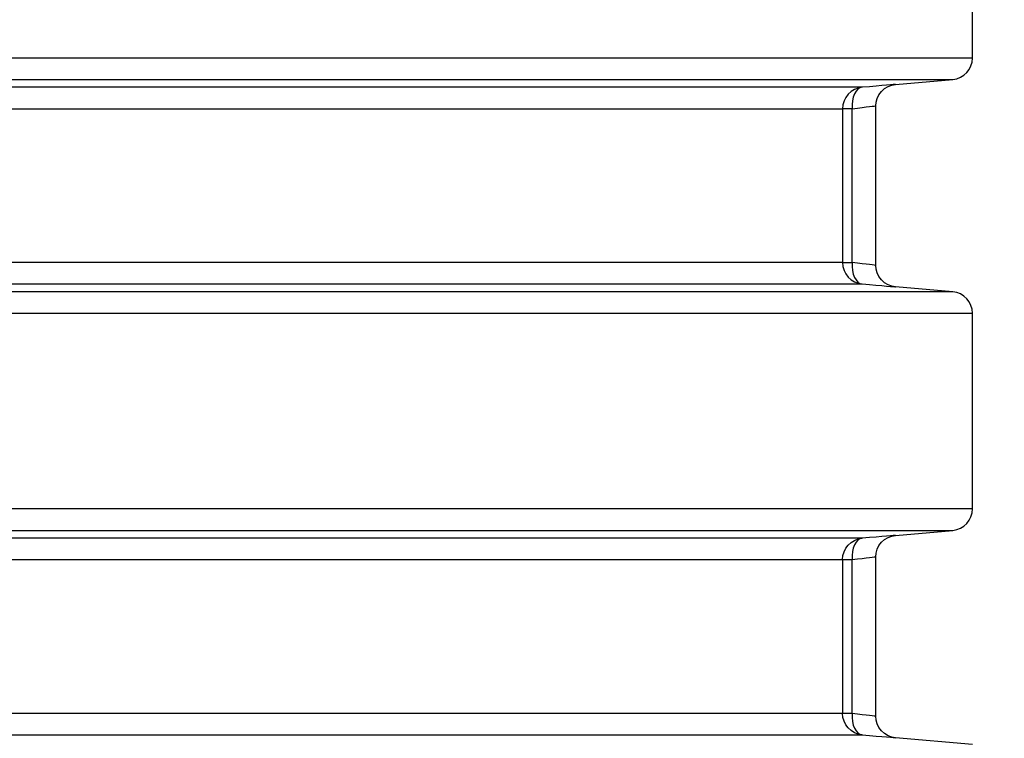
# Model space of a CAD drawing. Header units: millimetres. Extents: x 196 to 2027204, y -221452 to 153872.
# Tile 278 of 381: x 1217384 to 1217843, y -201607 to -201272. Entities that reach past the tile are written whole.
import ezdxf

# ---------------------------------------------------------------- set-up
doc = ezdxf.new("R2010")
doc.units = ezdxf.units.MM
doc.layers.get('Defpoints').update_dxf_attribs({"lineweight": 18})
doc.layers.add('00_Основной', color=163, linetype='Continuous', lineweight=40)
doc.layers.add('ТМ-размеры', color=25, linetype='Continuous', lineweight=20)
doc.styles.add('SFINKS', font='SFINKS.shx', dxfattribs={"width": 0.7, "oblique": 15})
doc.dimstyles.new('кира-50', dxfattribs={"dimtxt": 150, "dimasz": 40, "dimexe": 15, "dimexo": 0, "dimgap": 20, "dimtad": 1, "dimdec": 0, "dimrnd": 5, "dimdsep": 46, "dimtxsty": 'SFINKS', "dimblk1": 'OBLIQUE', "dimblk2": 'OBLIQUE', "dimsah": 1, "dimcen": 2.5, "dimclrd": 252, "dimclre": 252, "dimclrt": 252, "dimadec": 0, "dimazin": 0, "dimtfac": 1, "dimtdec": 0, "dimtofl": 0, "dimtmove": 0, "dimatfit": 3, "dimldrblk": 'OBLIQUE', "dimfxl": 15, "dimtfill": 1, "dimtolj": 1, "dimtzin": 0, "dimlwd": 20, "dimlwe": 20, "dimarcsym": 0})

# ---------------------------------------------------------------- blocks, each defined once
blk = doc.blocks.new('_Oblique')
at = {"color": 0, "linetype": 'ByBlock', "lineweight": -2}
blk.add_line((-0.5, -0.5), (0.5, 0.5), dxfattribs=at)
blk = doc.blocks.new('*D85')
at = {"layer": 'Defpoints', "color": 0, "linetype": 'ByBlock', "lineweight": 50, "transparency": 16777216}
for p in [(1216957.71, -194978.27), (1216957.71, -203390.23), (1218392.05, -203390.23)]:
    blk.add_point(p, dxfattribs=at)
at = {"layer": 'ТМ-размеры', "color": 252, "linetype": 'ByBlock', "lineweight": 20, "transparency": 16777216}
for p, q in [((1216957.71, -194978.27), (1218407.05, -194978.27)), ((1218392.05, -194978.27), (1218392.05, -203390.23)), ((1216957.71, -203390.23), (1218407.05, -203390.23))]:
    blk.add_line(p, q, dxfattribs=at)
at = {"layer": 'ТМ-размеры', "color": 252, "linetype": 'ByBlock', "lineweight": 20, "transparency": 16777216, "xscale": 40, "yscale": 40, "zscale": 40}
for p, rotation in [((1218392.05, -194978.27), 90), ((1218392.05, -203390.23), 270)]:
    blk.add_blockref('_Oblique', p, dxfattribs=dict(at, rotation=rotation))
at = {"layer": 'ТМ-размеры', "color": 252, "linetype": 'ByBlock', "transparency": 16777216, "insert": (1218297.05, -199184.25), "char_height": 150, "attachment_point": 5, "rotation": 90, "style": 'SFINKS', "bg_fill": 3, "box_fill_scale": 1.1, "bg_fill_color": 256, "bg_fill_true_color": 13158600, "bg_fill_transparency": 0}
blk.add_mtext('\\A1;8410', dxfattribs=at)

msp = doc.modelspace()

# ---------------------------------------------------------------- linework, layer by layer
at = {"layer": '00_Основной', "color": 252, "lineweight": 25, "ltscale": 10}
for p, q in [((1217827.71, -201290.35, 0.2), (1217827.71, -201199.16, 0.2)), ((1217791.84, -201302.64, 0.2), (1217818.58, -201300.31, 0.2)), ((1217767.2, -201313.91, 0.2), (1217767.2, -201385.6, 0.2)), ((1217771.63, -201385.6, 0.2), (1217771.63, -201313.91, 0.2)), ((1217782.71, -201386.95, 0.2), (1217782.71, -201312.56, 0.2)), ((1217818.58, -201399.2, 0.2), (1217791.84, -201396.85, 0.2)), ((1217827.71, -201500.33, 0.2), (1217827.71, -201409.16, 0.2)), ((1217791.84, -201512.64, 0.2), (1217818.58, -201510.3, 0.2)), ((1217767.2, -201523.91, 0.2), (1217767.2, -201595.58, 0.2)), ((1217771.63, -201595.58, 0.2), (1217771.63, -201523.91, 0.2)), ((1217782.71, -201596.95, 0.2), (1217782.71, -201522.56, 0.2)), ((1217827.71, -201610, 0.2), (1217791.84, -201606.86, 0.2))]:
    msp.add_line(p, q, dxfattribs=at)
at = {"layer": '00_Основной', "color": 252, "lineweight": 25, "ltscale": 10, "elevation": 0.2}
for points in [[(1217827.71, -201290.35), (1217827.41, -201290.35), (1217826.52, -201290.35), (1217825.03, -201290.35), (1217822.94, -201290.35), (1217820.27, -201290.35), (1217817, -201290.35), (1217813.15, -201290.35), (1217808.7, -201290.35), (1217803.68, -201290.35), (1217798.06, -201290.35), (1217791.88, -201290.35), (1217785.14, -201290.35), (1217777.81, -201290.35), (1217769.93, -201290.35), (1217761.48, -201290.35), (1217752.5, -201290.35), (1217742.96, -201290.35), (1217732.88, -201290.35), (1217722.29, -201290.35), (1217711.15, -201290.35), (1217699.51, -201290.35), (1217687.36, -201290.35), (1217674.7, -201290.35), (1217661.55, -201290.35), (1217647.93, -201290.35), (1217633.82, -201290.35), (1217619.26, -201290.35), (1217604.24, -201290.35), (1217588.78, -201290.35), (1217572.89, -201290.35), (1217556.58, -201290.35), (1217539.86, -201290.35), (1217522.73, -201290.35), (1217505.21, -201290.35), (1217487.33, -201290.35), (1217469.09, -201290.35), (1217450.48, -201290.35), (1217431.54, -201290.35), (1217412.28, -201290.35), (1217392.71, -201290.35), (1217372.84, -201290.35)], [(1217818.58, -201300.31), (1217820.4, -201299.97), (1217822.13, -201299.31), (1217823.72, -201298.33), (1217825.09, -201297.09), (1217826.2, -201295.62), (1217827.03, -201293.96), (1217827.54, -201292.18), (1217827.71, -201290.35)], [(1217368.48, -201300.31), (1217388.15, -201300.31), (1217407.51, -201300.31), (1217426.57, -201300.31), (1217445.31, -201300.31), (1217463.71, -201300.31), (1217481.77, -201300.31), (1217499.47, -201300.31), (1217516.8, -201300.31), (1217533.75, -201300.31), (1217550.3, -201300.31), (1217566.44, -201300.31), (1217582.16, -201300.31), (1217597.46, -201300.31), (1217612.32, -201300.31), (1217626.74, -201300.31), (1217640.68, -201300.31), (1217654.17, -201300.31), (1217667.18, -201300.31), (1217679.7, -201300.31), (1217691.72, -201300.31), (1217703.25, -201300.31), (1217714.26, -201300.31), (1217724.75, -201300.31), (1217734.72, -201300.31), (1217744.16, -201300.31), (1217753.05, -201300.31), (1217761.4, -201300.31), (1217769.21, -201300.31), (1217776.44, -201300.31), (1217783.13, -201300.31), (1217789.24, -201300.31), (1217794.8, -201300.31), (1217799.77, -201300.31), (1217804.17, -201300.31), (1217807.98, -201300.31), (1217811.21, -201300.31), (1217813.87, -201300.31), (1217815.93, -201300.31), (1217817.41, -201300.31), (1217818.28, -201300.31), (1217818.58, -201300.31)], [(1217776.32, -201303.95), (1217775.31, -201303.95), (1217773.76, -201303.95), (1217771.69, -201303.95), (1217769.08, -201303.95), (1217765.93, -201303.95), (1217762.25, -201303.95), (1217758.06, -201303.95), (1217753.33, -201303.95), (1217748.08, -201303.95), (1217742.32, -201303.95), (1217736.04, -201303.95), (1217729.26, -201303.95), (1217721.96, -201303.95), (1217714.17, -201303.95), (1217705.89, -201303.95), (1217697.11, -201303.95), (1217687.84, -201303.95), (1217678.1, -201303.95), (1217667.88, -201303.95), (1217657.22, -201303.95), (1217646.09, -201303.95), (1217634.5, -201303.95), (1217622.46, -201303.95), (1217610, -201303.95), (1217597.12, -201303.95), (1217583.8, -201303.95), (1217570.08, -201303.95), (1217555.97, -201303.95), (1217541.45, -201303.95), (1217526.56, -201303.95), (1217511.3, -201303.95), (1217495.66, -201303.95), (1217479.68, -201303.95), (1217463.36, -201303.95), (1217446.71, -201303.95), (1217429.73, -201303.95), (1217412.45, -201303.95), (1217394.87, -201303.95), (1217377, -201303.95)], [(1217776.32, -201303.95), (1217774.5, -201304.29), (1217772.77, -201304.95), (1217771.19, -201305.91), (1217769.82, -201307.17), (1217768.71, -201308.64), (1217767.88, -201310.28), (1217767.37, -201312.08), (1217767.2, -201313.91)], [(1217776.32, -201303.95), (1217775.3, -201304.23), (1217774.34, -201304.85), (1217773.48, -201305.8), (1217772.76, -201307.04), (1217772.2, -201308.53), (1217771.8, -201310.22), (1217771.62, -201312.04), (1217771.63, -201313.91)], [(1217791.84, -201302.64), (1217791.84, -201302.64), (1217791.57, -201302.66), (1217790.78, -201302.73), (1217789.48, -201302.84), (1217787.7, -201302.99), (1217785.47, -201303.17), (1217782.81, -201303.4), (1217779.73, -201303.67), (1217776.32, -201303.95)], [(1217782.71, -201312.6), (1217782.86, -201310.86), (1217783.34, -201309.1), (1217784.18, -201307.39), (1217785.33, -201305.86), (1217786.77, -201304.56), (1217788.41, -201303.58), (1217790.13, -201302.95), (1217791.84, -201302.64)], [(1217372.33, -201313.91), (1217390, -201313.91), (1217407.38, -201313.91), (1217424.47, -201313.91), (1217441.26, -201313.91), (1217457.73, -201313.91), (1217473.87, -201313.91), (1217489.66, -201313.91), (1217505.13, -201313.91), (1217520.23, -201313.91), (1217534.95, -201313.91), (1217549.3, -201313.91), (1217563.26, -201313.91), (1217576.83, -201313.91), (1217589.99, -201313.91), (1217602.74, -201313.91), (1217615.05, -201313.91), (1217626.95, -201313.91), (1217638.41, -201313.91), (1217649.41, -201313.91), (1217659.99, -201313.91), (1217670.07, -201313.91), (1217679.71, -201313.91), (1217688.87, -201313.91), (1217697.55, -201313.91), (1217705.73, -201313.91), (1217713.45, -201313.91), (1217720.66, -201313.91), (1217727.37, -201313.91), (1217733.57, -201313.91), (1217739.27, -201313.91), (1217744.45, -201313.91), (1217749.14, -201313.91), (1217753.29, -201313.91), (1217756.91, -201313.91), (1217760.03, -201313.91), (1217762.61, -201313.91), (1217764.67, -201313.91), (1217766.2, -201313.91), (1217767.2, -201313.91)], [(1217771.63, -201313.91), (1217770.69, -201313.91), (1217769.84, -201313.91), (1217769.09, -201313.91), (1217768.46, -201313.91), (1217767.95, -201313.91), (1217767.57, -201313.91), (1217767.31, -201313.91), (1217767.2, -201313.91)], [(1217771.63, -201313.91), (1217774.17, -201313.61), (1217776.37, -201313.35), (1217778.23, -201313.13), (1217779.76, -201312.95), (1217781.04, -201312.8), (1217781.97, -201312.68), (1217782.52, -201312.63), (1217782.71, -201312.6), (1217782.71, -201312.6)], [(1217767.2, -201385.6), (1217766.2, -201385.6), (1217764.67, -201385.6), (1217762.61, -201385.6), (1217760.03, -201385.6), (1217756.91, -201385.6), (1217753.29, -201385.6), (1217749.14, -201385.6), (1217744.45, -201385.6), (1217739.27, -201385.6), (1217733.57, -201385.6), (1217727.37, -201385.6), (1217720.66, -201385.6), (1217713.45, -201385.6), (1217705.73, -201385.6), (1217697.55, -201385.6), (1217688.87, -201385.6), (1217679.71, -201385.6), (1217670.07, -201385.6), (1217659.99, -201385.6), (1217649.41, -201385.6), (1217638.41, -201385.6), (1217626.95, -201385.6), (1217615.05, -201385.6), (1217602.74, -201385.6), (1217589.99, -201385.6), (1217576.83, -201385.6), (1217563.26, -201385.6), (1217549.3, -201385.6), (1217534.95, -201385.6), (1217520.23, -201385.6), (1217505.13, -201385.6), (1217489.66, -201385.6), (1217473.87, -201385.6), (1217457.73, -201385.6), (1217441.26, -201385.6), (1217424.47, -201385.6), (1217407.38, -201385.6), (1217390, -201385.6), (1217372.33, -201385.6)], [(1217767.2, -201385.6), (1217767.37, -201387.43), (1217767.88, -201389.21), (1217768.71, -201390.87), (1217769.82, -201392.34), (1217771.19, -201393.58), (1217772.77, -201394.56), (1217774.5, -201395.22), (1217776.32, -201395.56)], [(1217767.2, -201385.6), (1217767.31, -201385.6), (1217767.57, -201385.6), (1217767.95, -201385.6), (1217768.46, -201385.6), (1217769.09, -201385.6), (1217769.84, -201385.6), (1217770.69, -201385.6), (1217771.63, -201385.6)], [(1217771.63, -201385.6), (1217771.62, -201387.47), (1217771.8, -201389.29), (1217772.2, -201390.97), (1217772.76, -201392.46), (1217773.48, -201393.7), (1217774.34, -201394.66), (1217775.3, -201395.28), (1217776.32, -201395.56)], [(1217782.71, -201386.91), (1217782.52, -201386.88), (1217781.97, -201386.81), (1217781.06, -201386.71), (1217779.76, -201386.56), (1217778.25, -201386.37), (1217776.39, -201386.16), (1217774.17, -201385.89), (1217771.63, -201385.6)], [(1217791.84, -201396.85), (1217790.13, -201396.56), (1217788.41, -201395.92), (1217786.77, -201394.95), (1217785.33, -201393.65), (1217784.18, -201392.12), (1217783.34, -201390.41), (1217782.86, -201388.63), (1217782.71, -201386.91)], [(1217377, -201395.56), (1217394.87, -201395.56), (1217412.45, -201395.56), (1217429.73, -201395.56), (1217446.71, -201395.56), (1217463.36, -201395.56), (1217479.68, -201395.56), (1217495.66, -201395.56), (1217511.3, -201395.56), (1217526.56, -201395.56), (1217541.45, -201395.56), (1217555.97, -201395.56), (1217570.08, -201395.56), (1217583.8, -201395.56), (1217597.12, -201395.56), (1217610, -201395.56), (1217622.46, -201395.56), (1217634.5, -201395.56), (1217646.09, -201395.56), (1217657.22, -201395.56), (1217667.88, -201395.56), (1217678.1, -201395.56), (1217687.84, -201395.56), (1217697.11, -201395.56), (1217705.89, -201395.56), (1217714.17, -201395.56), (1217721.96, -201395.56), (1217729.26, -201395.56), (1217736.04, -201395.56), (1217742.32, -201395.56), (1217748.08, -201395.56), (1217753.33, -201395.56), (1217758.06, -201395.56), (1217762.25, -201395.56), (1217765.93, -201395.56), (1217769.08, -201395.56), (1217771.69, -201395.56), (1217773.76, -201395.56), (1217775.31, -201395.56), (1217776.32, -201395.56)], [(1217776.32, -201395.56), (1217779.73, -201395.84), (1217782.79, -201396.1), (1217785.47, -201396.34), (1217787.72, -201396.52), (1217789.5, -201396.67), (1217790.78, -201396.77), (1217791.57, -201396.84), (1217791.84, -201396.85)], [(1217818.58, -201399.2), (1217818.42, -201399.2), (1217817.69, -201399.2), (1217816.36, -201399.2), (1217814.45, -201399.2), (1217811.93, -201399.2), (1217808.83, -201399.2), (1217805.14, -201399.2), (1217800.87, -201399.2), (1217796, -201399.2), (1217790.57, -201399.2), (1217784.54, -201399.2), (1217777.97, -201399.2), (1217770.8, -201399.2), (1217763.09, -201399.2), (1217754.81, -201399.2), (1217745.99, -201399.2), (1217736.62, -201399.2), (1217726.7, -201399.2), (1217716.26, -201399.2), (1217705.29, -201399.2), (1217693.81, -201399.2), (1217681.81, -201399.2), (1217669.33, -201399.2), (1217656.34, -201399.2), (1217642.87, -201399.2), (1217628.93, -201399.2), (1217614.52, -201399.2), (1217599.66, -201399.2), (1217584.36, -201399.2), (1217568.61, -201399.2), (1217552.46, -201399.2), (1217535.88, -201399.2), (1217518.92, -201399.2), (1217501.55, -201399.2), (1217483.82, -201399.2), (1217465.72, -201399.2), (1217447.26, -201399.2), (1217428.48, -201399.2), (1217409.36, -201399.2), (1217389.93, -201399.2), (1217370.2, -201399.2)], [(1217827.71, -201409.16), (1217827.54, -201407.33), (1217827.03, -201405.54), (1217826.2, -201403.88), (1217825.09, -201402.4), (1217823.72, -201401.16), (1217822.13, -201400.2), (1217820.4, -201399.54), (1217818.58, -201399.2)], [(1217374.56, -201409.16), (1217394.5, -201409.16), (1217414.12, -201409.16), (1217433.45, -201409.16), (1217452.44, -201409.16), (1217471.08, -201409.16), (1217489.38, -201409.16), (1217507.3, -201409.16), (1217524.84, -201409.16), (1217542, -201409.16), (1217558.75, -201409.16), (1217575.08, -201409.16), (1217590.98, -201409.16), (1217606.44, -201409.16), (1217621.47, -201409.16), (1217636.02, -201409.16), (1217650.12, -201409.16), (1217663.74, -201409.16), (1217676.86, -201409.16), (1217689.48, -201409.16), (1217701.6, -201409.16), (1217713.21, -201409.16), (1217724.29, -201409.16), (1217734.84, -201409.16), (1217744.86, -201409.16), (1217754.33, -201409.16), (1217763.25, -201409.16), (1217771.62, -201409.16), (1217779.42, -201409.16), (1217786.64, -201409.16), (1217793.31, -201409.16), (1217799.39, -201409.16), (1217804.89, -201409.16), (1217809.8, -201409.16), (1217814.12, -201409.16), (1217817.86, -201409.16), (1217820.99, -201409.16), (1217823.53, -201409.16), (1217825.46, -201409.16), (1217826.81, -201409.16), (1217827.55, -201409.16), (1217827.71, -201409.16)], [(1217827.71, -201500.33), (1217827.55, -201500.33), (1217826.81, -201500.33), (1217825.46, -201500.33), (1217823.53, -201500.33), (1217820.99, -201500.33), (1217817.86, -201500.33), (1217814.12, -201500.33), (1217809.8, -201500.33), (1217804.89, -201500.33), (1217799.39, -201500.33), (1217793.31, -201500.33), (1217786.64, -201500.33), (1217779.42, -201500.33), (1217771.62, -201500.33), (1217763.25, -201500.33), (1217754.33, -201500.33), (1217744.86, -201500.33), (1217734.84, -201500.33), (1217724.29, -201500.33), (1217713.21, -201500.33), (1217701.6, -201500.33), (1217689.48, -201500.33), (1217676.86, -201500.33), (1217663.74, -201500.33), (1217650.12, -201500.33), (1217636.02, -201500.33), (1217621.47, -201500.33), (1217606.44, -201500.33), (1217590.98, -201500.33), (1217575.08, -201500.33), (1217558.75, -201500.33), (1217542, -201500.33), (1217524.84, -201500.33), (1217507.3, -201500.33), (1217489.38, -201500.33), (1217471.08, -201500.33), (1217452.44, -201500.33), (1217433.45, -201500.33), (1217414.12, -201500.33), (1217394.5, -201500.33), (1217374.56, -201500.33)], [(1217818.58, -201510.3), (1217820.4, -201509.97), (1217822.13, -201509.31), (1217823.72, -201508.34), (1217825.09, -201507.09), (1217826.2, -201505.62), (1217827.03, -201503.96), (1217827.54, -201502.18), (1217827.71, -201500.33)], [(1217370.2, -201510.3), (1217389.93, -201510.3), (1217409.36, -201510.3), (1217428.48, -201510.3), (1217447.26, -201510.3), (1217465.72, -201510.3), (1217483.82, -201510.3), (1217501.55, -201510.3), (1217518.92, -201510.3), (1217535.88, -201510.3), (1217552.46, -201510.3), (1217568.61, -201510.3), (1217584.36, -201510.3), (1217599.66, -201510.3), (1217614.52, -201510.3), (1217628.93, -201510.3), (1217642.87, -201510.3), (1217656.34, -201510.3), (1217669.33, -201510.3), (1217681.81, -201510.3), (1217693.81, -201510.3), (1217705.29, -201510.3), (1217716.26, -201510.3), (1217726.7, -201510.3), (1217736.62, -201510.3), (1217745.99, -201510.3), (1217754.81, -201510.3), (1217763.09, -201510.3), (1217770.8, -201510.3), (1217777.97, -201510.3), (1217784.54, -201510.3), (1217790.57, -201510.3), (1217796, -201510.3), (1217800.87, -201510.3), (1217805.14, -201510.3), (1217808.83, -201510.3), (1217811.93, -201510.3), (1217814.45, -201510.3), (1217816.36, -201510.3), (1217817.69, -201510.3), (1217818.42, -201510.3), (1217818.58, -201510.3)], [(1217791.84, -201512.64), (1217791.84, -201512.64), (1217791.57, -201512.67), (1217790.79, -201512.72), (1217789.5, -201512.84), (1217787.7, -201512.99), (1217785.47, -201513.18), (1217782.81, -201513.4), (1217779.73, -201513.67), (1217776.32, -201513.95)], [(1217782.71, -201522.6), (1217782.86, -201520.86), (1217783.34, -201519.1), (1217784.18, -201517.39), (1217785.33, -201515.84), (1217786.77, -201514.56), (1217788.41, -201513.58), (1217790.13, -201512.95), (1217791.84, -201512.64)], [(1217776.32, -201513.95), (1217775.31, -201513.95), (1217773.76, -201513.95), (1217771.69, -201513.95), (1217769.08, -201513.95), (1217765.93, -201513.95), (1217762.25, -201513.95), (1217758.06, -201513.95), (1217753.33, -201513.95), (1217748.08, -201513.95), (1217742.32, -201513.95), (1217736.04, -201513.95), (1217729.26, -201513.95), (1217721.96, -201513.95), (1217714.17, -201513.95), (1217705.89, -201513.95), (1217697.11, -201513.95), (1217687.84, -201513.95), (1217678.1, -201513.95), (1217667.88, -201513.95), (1217657.22, -201513.95), (1217646.09, -201513.95), (1217634.5, -201513.95), (1217622.46, -201513.95), (1217610, -201513.95), (1217597.12, -201513.95), (1217583.8, -201513.95), (1217570.08, -201513.95), (1217555.97, -201513.95), (1217541.45, -201513.95), (1217526.56, -201513.95), (1217511.3, -201513.95), (1217495.66, -201513.95), (1217479.68, -201513.95), (1217463.36, -201513.95), (1217446.71, -201513.95), (1217429.73, -201513.95), (1217412.45, -201513.95), (1217394.87, -201513.95), (1217377, -201513.95)], [(1217767.2, -201523.91), (1217767.37, -201522.08), (1217767.88, -201520.29), (1217768.71, -201518.64), (1217769.82, -201517.15), (1217771.19, -201515.91), (1217772.77, -201514.95), (1217774.5, -201514.29), (1217776.32, -201513.95)], [(1217776.32, -201513.95), (1217775.3, -201514.23), (1217774.34, -201514.85), (1217773.48, -201515.8), (1217772.76, -201517.04), (1217772.2, -201518.53), (1217771.8, -201520.22), (1217771.62, -201522.04), (1217771.63, -201523.91)], [(1217372.33, -201523.91), (1217390, -201523.91), (1217407.38, -201523.91), (1217424.47, -201523.91), (1217441.26, -201523.91), (1217457.73, -201523.91), (1217473.87, -201523.91), (1217489.66, -201523.91), (1217505.13, -201523.91), (1217520.23, -201523.91), (1217534.95, -201523.91), (1217549.3, -201523.91), (1217563.26, -201523.91), (1217576.83, -201523.91), (1217589.99, -201523.91), (1217602.74, -201523.91), (1217615.05, -201523.91), (1217626.95, -201523.91), (1217638.41, -201523.91), (1217649.41, -201523.91), (1217659.99, -201523.91), (1217670.07, -201523.91), (1217679.71, -201523.91), (1217688.87, -201523.91), (1217697.55, -201523.91), (1217705.73, -201523.91), (1217713.45, -201523.91), (1217720.66, -201523.91), (1217727.37, -201523.91), (1217733.57, -201523.91), (1217739.27, -201523.91), (1217744.45, -201523.91), (1217749.14, -201523.91), (1217753.29, -201523.91), (1217756.91, -201523.91), (1217760.03, -201523.91), (1217762.61, -201523.91), (1217764.67, -201523.91), (1217766.2, -201523.91), (1217767.2, -201523.91)], [(1217767.2, -201523.91), (1217767.31, -201523.91), (1217767.57, -201523.91), (1217767.95, -201523.91), (1217768.46, -201523.91), (1217769.09, -201523.91), (1217769.84, -201523.91), (1217770.69, -201523.91), (1217771.63, -201523.91)], [(1217771.63, -201523.91), (1217774.17, -201523.62), (1217776.37, -201523.35), (1217778.23, -201523.13), (1217779.76, -201522.95), (1217781.04, -201522.8), (1217781.97, -201522.68), (1217782.52, -201522.63), (1217782.71, -201522.6), (1217782.71, -201522.6)], [(1217767.2, -201595.58), (1217766.2, -201595.58), (1217764.67, -201595.58), (1217762.61, -201595.58), (1217760.03, -201595.58), (1217756.91, -201595.58), (1217753.29, -201595.58), (1217749.14, -201595.58), (1217744.45, -201595.58), (1217739.27, -201595.58), (1217733.57, -201595.58), (1217727.37, -201595.58), (1217720.66, -201595.58), (1217713.45, -201595.58), (1217705.73, -201595.58), (1217697.55, -201595.58), (1217688.87, -201595.58), (1217679.71, -201595.58), (1217670.07, -201595.58), (1217659.99, -201595.58), (1217649.41, -201595.58), (1217638.41, -201595.58), (1217626.95, -201595.58), (1217615.05, -201595.58), (1217602.74, -201595.58), (1217589.99, -201595.58), (1217576.83, -201595.58), (1217563.26, -201595.58), (1217549.3, -201595.58), (1217534.95, -201595.58), (1217520.23, -201595.58), (1217505.13, -201595.58), (1217489.66, -201595.58), (1217473.87, -201595.58), (1217457.73, -201595.58), (1217441.26, -201595.58), (1217424.47, -201595.58), (1217407.38, -201595.58), (1217390, -201595.58), (1217372.33, -201595.58)], [(1217776.32, -201605.54), (1217774.5, -201605.22), (1217772.77, -201604.56), (1217771.19, -201603.58), (1217769.82, -201602.34), (1217768.71, -201600.88), (1217767.88, -201599.21), (1217767.37, -201597.43), (1217767.2, -201595.58)], [(1217771.63, -201595.58), (1217770.69, -201595.58), (1217769.84, -201595.58), (1217769.09, -201595.58), (1217768.46, -201595.58), (1217767.95, -201595.58), (1217767.57, -201595.58), (1217767.31, -201595.58), (1217767.2, -201595.58)], [(1217771.63, -201595.58), (1217771.62, -201597.48), (1217771.8, -201599.3), (1217772.2, -201600.97), (1217772.76, -201602.46), (1217773.48, -201603.7), (1217774.34, -201604.66), (1217775.3, -201605.28), (1217776.32, -201605.54)], [(1217782.71, -201596.9), (1217782.52, -201596.88), (1217781.97, -201596.81), (1217781.06, -201596.71), (1217779.76, -201596.56), (1217778.25, -201596.37), (1217776.39, -201596.15), (1217774.17, -201595.89), (1217771.63, -201595.58)], [(1217791.84, -201606.86), (1217790.13, -201606.56), (1217788.41, -201605.93), (1217786.77, -201604.95), (1217785.33, -201603.66), (1217784.18, -201602.12), (1217783.34, -201600.4), (1217782.86, -201598.63), (1217782.71, -201596.9)], [(1217377, -201605.54), (1217394.87, -201605.54), (1217412.45, -201605.54), (1217429.73, -201605.54), (1217446.71, -201605.54), (1217463.36, -201605.54), (1217479.68, -201605.54), (1217495.66, -201605.54), (1217511.3, -201605.54), (1217526.56, -201605.54), (1217541.45, -201605.54), (1217555.97, -201605.54), (1217570.08, -201605.54), (1217583.8, -201605.54), (1217597.12, -201605.54), (1217610, -201605.54), (1217622.46, -201605.54), (1217634.5, -201605.54), (1217646.09, -201605.54), (1217657.22, -201605.54), (1217667.88, -201605.54), (1217678.1, -201605.54), (1217687.84, -201605.54), (1217697.11, -201605.54), (1217705.89, -201605.54), (1217714.17, -201605.54), (1217721.96, -201605.54), (1217729.26, -201605.54), (1217736.04, -201605.54), (1217742.32, -201605.54), (1217748.08, -201605.54), (1217753.33, -201605.54), (1217758.06, -201605.54), (1217762.25, -201605.54), (1217765.93, -201605.54), (1217769.08, -201605.54), (1217771.69, -201605.54), (1217773.76, -201605.54), (1217775.31, -201605.54), (1217776.32, -201605.54)], [(1217776.32, -201605.54), (1217779.73, -201605.84), (1217782.81, -201606.1), (1217785.47, -201606.32), (1217787.72, -201606.52), (1217789.5, -201606.66), (1217790.78, -201606.77), (1217791.57, -201606.84), (1217791.84, -201606.86)]]:
    msp.add_lwpolyline(points, dxfattribs=at)

# ---------------------------------------------------------------- next in the draw order: dimensions: what is measured, and where the dimension line sits
at = {"layer": 'ТМ-размеры', "color": 3, "linetype": 'ByBlock'}
dim = msp.add_linear_dim(base=(1218392.05, -203390.23, 0.2), p1=(1216957.71, -194978.27, 0.2), p2=(1216957.71, -203390.23, 0.2), angle=90, dimstyle='кира-50', dxfattribs=at)
dim.commit()
dim.dimension.update_dxf_attribs({"geometry": '*D85', "text_midpoint": (1218297.05, -199184.25, 0.2)})

doc.saveas('drawing.dxf')
